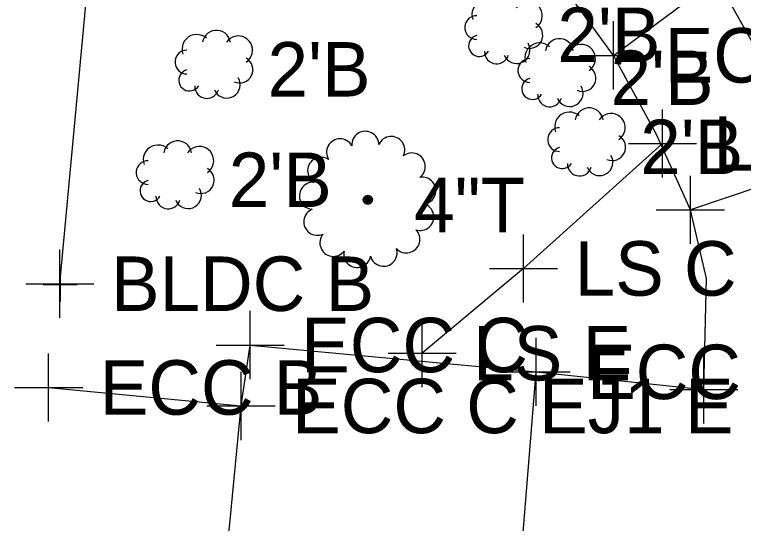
# Model space of a CAD drawing. Extents: x 1363693 to 1365209, y 422201 to 424153.
# Drawn here: x 1364190.51 to 1364211.92, y 423234.57 to 423249.52 of the extents above; entities that cross this region are included whole.
import ezdxf

# ---------------------------------------------------------------- set-up
doc = ezdxf.new("R2010")
doc.units = 0
for name, color, linetype in [('BD_X_Building', 7, 'Continuous'), ('PV_X_Driveway', 7, 'Continuous'), ('PV_X_Joint', 7, 'Continuous'), ('SV_X_Random_Point', 7, 'Continuous'), ('SV_X_Shot_Marker', 7, 'Continuous'), ('VG_X_Cells', 7, 'Continuous'), ('VG_X_Flower_Bed', 7, 'Continuous'), ('VG_X_Text', 7, 'Continuous')]:
    doc.layers.add(name, color=color, linetype=linetype)

msp = doc.modelspace()

# ---------------------------------------------------------------- linework, layer by layer
at = {"layer": 'BD_X_Building'}
msp.add_line((1364191.844, 423241.61), (1364195.458, 423280.542), dxfattribs=at)
at = {"layer": 'PV_X_Driveway'}
for points in [[(1364214.676, 423238.319), (1364214.649, 423242.419), (1364214.649, 423242.419), (1364213.986, 423245.007), (1364213.986, 423245.007), (1364212.665, 423247.842), (1364212.665, 423247.842), (1364211.136, 423250.569), (1364211.136, 423250.569), (1364209.62, 423252.557), (1364209.62, 423252.557), (1364206.915, 423255.059), (1364206.915, 423255.059)], [(1364191.514, 423238.562), (1364197.164, 423238.019), (1364197.43, 423239.809), (1364205.826, 423239.021), (1364210.755, 423238.506), (1364210.831, 423241.76), (1364210.831, 423241.76), (1364210.358, 423243.778), (1364210.358, 423243.778), (1364209.352, 423246.011), (1364209.352, 423246.011), (1364208.101, 423248.318), (1364208.101, 423248.318), (1364206.87, 423250.016), (1364206.87, 423250.016), (1364204.712, 423252.159), (1364204.712, 423252.159)]]:
    msp.add_lwpolyline(points, dxfattribs=at)
at = {"layer": 'PV_X_Joint'}
for p, q in [((1364208.101, 423248.318), (1364211.136, 423250.569)), ((1364213.986, 423245.007), (1364210.358, 423243.778)), ((1364205.026, 423229.078), (1364205.826, 423239.021)), ((1364196.388, 423230.001), (1364197.164, 423238.019))]:
    msp.add_line(p, q, dxfattribs=at)
at = {"layer": 'SV_X_Random_Point'}
for p, q in [((1364209.538, 423244.73), (1364209.538, 423246.73)), ((1364208.538, 423245.73), (1364210.538, 423245.73)), ((1364205.459, 423241.059), (1364205.459, 423243.059)), ((1364191.844, 423240.61), (1364191.844, 423242.61)), ((1364204.459, 423242.059), (1364206.459, 423242.059)), ((1364190.844, 423241.61), (1364192.844, 423241.61)), ((1364202.48, 423238.569), (1364202.48, 423240.569)), ((1364201.48, 423239.569), (1364203.48, 423239.569))]:
    msp.add_line(p, q, dxfattribs=at)
at = {"layer": 'SV_X_Shot_Marker'}
for p, q in [((1364208.101, 423247.318), (1364208.101, 423249.318)), ((1364207.101, 423248.318), (1364209.101, 423248.318)), ((1364210.358, 423242.778), (1364210.358, 423244.778)), ((1364209.358, 423243.778), (1364211.358, 423243.778)), ((1364191.849, 423242.087), (1364191.849, 423241.087)), ((1364191.349, 423241.587), (1364192.349, 423241.587)), ((1364191.849, 423241.587), (1364191.849, 423241.587)), ((1364197.43, 423238.809), (1364197.43, 423240.809)), ((1364205.826, 423238.021), (1364205.826, 423240.021)), ((1364196.43, 423239.809), (1364198.43, 423239.809)), ((1364191.514, 423237.562), (1364191.514, 423239.562)), ((1364210.755, 423237.506), (1364210.755, 423239.506)), ((1364197.164, 423237.019), (1364197.164, 423239.019)), ((1364204.826, 423239.021), (1364206.826, 423239.021)), ((1364190.514, 423238.562), (1364192.514, 423238.562)), ((1364209.755, 423238.506), (1364211.755, 423238.506)), ((1364196.164, 423238.019), (1364198.164, 423238.019))]:
    msp.add_line(p, q, dxfattribs=at)
at = {"layer": 'VG_X_Cells'}
for points in [[(1364204.663, 423249.832), (1364204.598, 423249.881), (1364204.525, 423249.916), (1364204.446, 423249.938), (1364204.364, 423249.944), (1364204.283, 423249.934), (1364204.205, 423249.91), (1364204.134, 423249.871), (1364204.07, 423249.82), (1364204.018, 423249.757), (1364203.978, 423249.686), (1364203.952, 423249.609), (1364203.942, 423249.528), (1364203.947, 423249.446), (1364203.967, 423249.367)], [(1364205.824, 423249.135), (1364205.885, 423249.184), (1364205.935, 423249.243), (1364205.974, 423249.311), (1364205.999, 423249.385), (1364206.01, 423249.461), (1364206.007, 423249.539), (1364205.989, 423249.615), (1364205.958, 423249.686), (1364205.914, 423249.751), (1364205.859, 423249.806), (1364205.795, 423249.849), (1364205.724, 423249.881), (1364205.648, 423249.898), (1364205.57, 423249.901), (1364205.493, 423249.89), (1364205.42, 423249.865), (1364205.352, 423249.826), (1364205.293, 423249.776), (1364205.244, 423249.716)], [(1364204.083, 423249.483), (1364204.019, 423249.477), (1364203.957, 423249.46), (1364203.899, 423249.431), (1364203.848, 423249.392), (1364203.805, 423249.345), (1364203.771, 423249.29), (1364203.748, 423249.23), (1364203.736, 423249.167), (1364203.736, 423249.103), (1364203.748, 423249.04), (1364203.771, 423248.98), (1364203.805, 423248.925), (1364203.848, 423248.878), (1364203.899, 423248.839), (1364203.957, 423248.81), (1364204.019, 423248.793), (1364204.083, 423248.787)], [(1364205.476, 423248.554), (1364205.546, 423248.531), (1364205.62, 423248.521), (1364205.694, 423248.526), (1364205.766, 423248.544), (1364205.833, 423248.576), (1364205.892, 423248.62), (1364205.943, 423248.674), (1364205.982, 423248.737), (1364206.009, 423248.806), (1364206.022, 423248.879), (1364206.021, 423248.953), (1364206.006, 423249.026), (1364205.978, 423249.094), (1364205.937, 423249.156), (1364205.885, 423249.209), (1364205.824, 423249.251)], [(1364196.152, 423248.818), (1364196.087, 423248.867), (1364196.014, 423248.902), (1364195.935, 423248.924), (1364195.853, 423248.93), (1364195.772, 423248.92), (1364195.694, 423248.896), (1364195.623, 423248.857), (1364195.559, 423248.806), (1364195.507, 423248.743), (1364195.467, 423248.672), (1364195.441, 423248.595), (1364195.431, 423248.514), (1364195.436, 423248.432), (1364195.456, 423248.353)], [(1364196.849, 423248.702), (1364196.83, 423248.777), (1364196.798, 423248.848), (1364196.753, 423248.912), (1364196.696, 423248.966), (1364196.631, 423249.008), (1364196.558, 423249.037), (1364196.482, 423249.052), (1364196.403, 423249.052), (1364196.327, 423249.037), (1364196.254, 423249.008), (1364196.189, 423248.966), (1364196.132, 423248.912), (1364196.087, 423248.848), (1364196.054, 423248.777), (1364196.036, 423248.702)], [(1364197.313, 423248.121), (1364197.374, 423248.17), (1364197.424, 423248.229), (1364197.463, 423248.297), (1364197.488, 423248.371), (1364197.499, 423248.447), (1364197.496, 423248.525), (1364197.478, 423248.601), (1364197.447, 423248.672), (1364197.403, 423248.737), (1364197.348, 423248.792), (1364197.284, 423248.835), (1364197.213, 423248.867), (1364197.137, 423248.884), (1364197.059, 423248.887), (1364196.982, 423248.876), (1364196.909, 423248.851), (1364196.841, 423248.812), (1364196.782, 423248.762), (1364196.733, 423248.702)], [(1364204.083, 423248.903), (1364204.025, 423248.882), (1364203.972, 423248.85), (1364203.927, 423248.808), (1364203.891, 423248.758), (1364203.865, 423248.703), (1364203.85, 423248.643), (1364203.848, 423248.582), (1364203.857, 423248.521), (1364203.878, 423248.463), (1364203.91, 423248.411), (1364203.952, 423248.365), (1364204.001, 423248.329), (1364204.057, 423248.303), (1364204.117, 423248.288), (1364204.178, 423248.285), (1364204.239, 423248.295), (1364204.297, 423248.316), (1364204.349, 423248.347), (1364204.395, 423248.389), (1364204.431, 423248.438)], [(1364206.92, 423248.454), (1364206.901, 423248.529), (1364206.869, 423248.6), (1364206.824, 423248.664), (1364206.767, 423248.718), (1364206.702, 423248.76), (1364206.629, 423248.789), (1364206.553, 423248.804), (1364206.474, 423248.804), (1364206.398, 423248.789), (1364206.325, 423248.76), (1364206.26, 423248.718), (1364206.203, 423248.664), (1364206.158, 423248.6), (1364206.125, 423248.529), (1364206.107, 423248.454)], [(1364204.895, 423248.322), (1364204.93, 423248.255), (1364204.978, 423248.195), (1364205.035, 423248.146), (1364205.102, 423248.109), (1364205.174, 423248.086), (1364205.249, 423248.077), (1364205.325, 423248.082), (1364205.398, 423248.103), (1364205.466, 423248.136), (1364205.526, 423248.183), (1364205.576, 423248.24), (1364205.614, 423248.306), (1364205.639, 423248.378), (1364205.649, 423248.453), (1364205.644, 423248.529), (1364205.625, 423248.602), (1364205.592, 423248.671)], [(1364206.223, 423248.57), (1364206.158, 423248.619), (1364206.085, 423248.654), (1364206.006, 423248.676), (1364205.924, 423248.682), (1364205.843, 423248.672), (1364205.765, 423248.648), (1364205.694, 423248.609), (1364205.63, 423248.558), (1364205.578, 423248.495), (1364205.538, 423248.424), (1364205.512, 423248.347), (1364205.502, 423248.266), (1364205.507, 423248.184), (1364205.527, 423248.105)], [(1364207.384, 423247.873), (1364207.445, 423247.922), (1364207.495, 423247.981), (1364207.534, 423248.049), (1364207.559, 423248.123), (1364207.57, 423248.199), (1364207.567, 423248.277), (1364207.549, 423248.353), (1364207.518, 423248.424), (1364207.474, 423248.489), (1364207.419, 423248.544), (1364207.355, 423248.587), (1364207.284, 423248.619), (1364207.208, 423248.636), (1364207.13, 423248.639), (1364207.053, 423248.628), (1364206.98, 423248.603), (1364206.912, 423248.564), (1364206.853, 423248.514), (1364206.804, 423248.454)], [(1364195.572, 423248.469), (1364195.508, 423248.463), (1364195.446, 423248.446), (1364195.388, 423248.417), (1364195.337, 423248.378), (1364195.294, 423248.331), (1364195.26, 423248.276), (1364195.237, 423248.216), (1364195.225, 423248.153), (1364195.225, 423248.089), (1364195.237, 423248.026), (1364195.26, 423247.966), (1364195.294, 423247.911), (1364195.337, 423247.864), (1364195.388, 423247.825), (1364195.446, 423247.796), (1364195.508, 423247.779), (1364195.572, 423247.773)], [(1364204.315, 423248.438), (1364204.319, 423248.37), (1364204.336, 423248.304), (1364204.365, 423248.242), (1364204.405, 423248.186), (1364204.456, 423248.14), (1364204.514, 423248.104), (1364204.578, 423248.08), (1364204.646, 423248.069), (1364204.715, 423248.071), (1364204.781, 423248.086), (1364204.844, 423248.113), (1364204.9, 423248.152), (1364204.948, 423248.201), (1364204.986, 423248.259), (1364205.012, 423248.322)], [(1364196.965, 423247.54), (1364197.035, 423247.517), (1364197.109, 423247.507), (1364197.183, 423247.512), (1364197.255, 423247.53), (1364197.322, 423247.562), (1364197.381, 423247.606), (1364197.432, 423247.66), (1364197.471, 423247.723), (1364197.498, 423247.792), (1364197.511, 423247.865), (1364197.51, 423247.939), (1364197.495, 423248.012), (1364197.467, 423248.08), (1364197.426, 423248.142), (1364197.374, 423248.195), (1364197.313, 423248.237)], [(1364205.643, 423248.221), (1364205.579, 423248.215), (1364205.517, 423248.198), (1364205.459, 423248.169), (1364205.408, 423248.13), (1364205.365, 423248.083), (1364205.331, 423248.028), (1364205.308, 423247.968), (1364205.296, 423247.905), (1364205.296, 423247.841), (1364205.308, 423247.778), (1364205.331, 423247.718), (1364205.365, 423247.663), (1364205.408, 423247.616), (1364205.459, 423247.577), (1364205.517, 423247.548), (1364205.579, 423247.531), (1364205.643, 423247.525)], [(1364195.572, 423247.889), (1364195.514, 423247.868), (1364195.461, 423247.836), (1364195.416, 423247.794), (1364195.38, 423247.744), (1364195.354, 423247.689), (1364195.339, 423247.629), (1364195.337, 423247.568), (1364195.346, 423247.507), (1364195.367, 423247.449), (1364195.399, 423247.397), (1364195.441, 423247.351), (1364195.49, 423247.315), (1364195.546, 423247.289), (1364195.606, 423247.274), (1364195.667, 423247.271), (1364195.728, 423247.281), (1364195.786, 423247.302), (1364195.838, 423247.333), (1364195.884, 423247.375), (1364195.92, 423247.424)], [(1364207.036, 423247.292), (1364207.106, 423247.269), (1364207.18, 423247.259), (1364207.254, 423247.264), (1364207.326, 423247.282), (1364207.393, 423247.314), (1364207.452, 423247.358), (1364207.503, 423247.412), (1364207.542, 423247.475), (1364207.569, 423247.544), (1364207.582, 423247.617), (1364207.581, 423247.691), (1364207.566, 423247.764), (1364207.538, 423247.832), (1364207.497, 423247.894), (1364207.445, 423247.947), (1364207.384, 423247.989)], [(1364196.384, 423247.308), (1364196.419, 423247.241), (1364196.467, 423247.181), (1364196.524, 423247.132), (1364196.591, 423247.095), (1364196.663, 423247.072), (1364196.738, 423247.063), (1364196.814, 423247.068), (1364196.887, 423247.089), (1364196.955, 423247.122), (1364197.015, 423247.169), (1364197.065, 423247.226), (1364197.103, 423247.292), (1364197.128, 423247.364), (1364197.138, 423247.439), (1364197.133, 423247.515), (1364197.114, 423247.588), (1364197.081, 423247.657)], [(1364205.643, 423247.641), (1364205.585, 423247.62), (1364205.532, 423247.588), (1364205.487, 423247.546), (1364205.451, 423247.496), (1364205.425, 423247.441), (1364205.41, 423247.381), (1364205.408, 423247.32), (1364205.417, 423247.259), (1364205.438, 423247.201), (1364205.47, 423247.149), (1364205.512, 423247.103), (1364205.561, 423247.067), (1364205.617, 423247.041), (1364205.677, 423247.026), (1364205.738, 423247.023), (1364205.799, 423247.033), (1364205.857, 423247.054), (1364205.909, 423247.085), (1364205.955, 423247.127), (1364205.991, 423247.176)], [(1364195.804, 423247.424), (1364195.808, 423247.356), (1364195.825, 423247.29), (1364195.854, 423247.228), (1364195.894, 423247.172), (1364195.945, 423247.126), (1364196.003, 423247.09), (1364196.067, 423247.066), (1364196.135, 423247.055), (1364196.204, 423247.057), (1364196.27, 423247.072), (1364196.333, 423247.099), (1364196.389, 423247.138), (1364196.437, 423247.187), (1364196.475, 423247.245), (1364196.501, 423247.308)], [(1364206.455, 423247.06), (1364206.49, 423246.993), (1364206.538, 423246.933), (1364206.595, 423246.884), (1364206.662, 423246.847), (1364206.734, 423246.824), (1364206.809, 423246.815), (1364206.885, 423246.82), (1364206.958, 423246.841), (1364207.026, 423246.874), (1364207.086, 423246.921), (1364207.136, 423246.978), (1364207.174, 423247.044), (1364207.199, 423247.116), (1364207.209, 423247.191), (1364207.204, 423247.267), (1364207.185, 423247.34), (1364207.152, 423247.409)], [(1364205.875, 423247.176), (1364205.879, 423247.108), (1364205.896, 423247.042), (1364205.925, 423246.98), (1364205.965, 423246.924), (1364206.016, 423246.878), (1364206.074, 423246.842), (1364206.138, 423246.818), (1364206.206, 423246.807), (1364206.275, 423246.809), (1364206.341, 423246.824), (1364206.404, 423246.851), (1364206.46, 423246.89), (1364206.508, 423246.939), (1364206.546, 423246.997), (1364206.572, 423247.06)], [(1364207.096, 423246.539), (1364207.031, 423246.588), (1364206.958, 423246.623), (1364206.879, 423246.645), (1364206.797, 423246.651), (1364206.716, 423246.641), (1364206.638, 423246.617), (1364206.567, 423246.578), (1364206.503, 423246.527), (1364206.451, 423246.464), (1364206.411, 423246.393), (1364206.385, 423246.316), (1364206.375, 423246.235), (1364206.38, 423246.153), (1364206.4, 423246.074)], [(1364207.793, 423246.423), (1364207.774, 423246.498), (1364207.742, 423246.569), (1364207.697, 423246.633), (1364207.64, 423246.687), (1364207.575, 423246.729), (1364207.502, 423246.758), (1364207.426, 423246.773), (1364207.347, 423246.773), (1364207.271, 423246.758), (1364207.198, 423246.729), (1364207.133, 423246.687), (1364207.076, 423246.633), (1364207.031, 423246.569), (1364206.998, 423246.498), (1364206.98, 423246.423)], [(1364208.257, 423245.842), (1364208.318, 423245.891), (1364208.368, 423245.95), (1364208.407, 423246.018), (1364208.432, 423246.092), (1364208.443, 423246.168), (1364208.44, 423246.246), (1364208.422, 423246.322), (1364208.391, 423246.393), (1364208.347, 423246.458), (1364208.292, 423246.513), (1364208.228, 423246.556), (1364208.157, 423246.588), (1364208.081, 423246.605), (1364208.003, 423246.608), (1364207.926, 423246.597), (1364207.853, 423246.572), (1364207.785, 423246.533), (1364207.726, 423246.483), (1364207.677, 423246.423)], [(1364206.516, 423246.19), (1364206.452, 423246.184), (1364206.39, 423246.167), (1364206.332, 423246.138), (1364206.281, 423246.099), (1364206.238, 423246.052), (1364206.204, 423245.997), (1364206.181, 423245.937), (1364206.169, 423245.874), (1364206.169, 423245.81), (1364206.181, 423245.747), (1364206.204, 423245.687), (1364206.238, 423245.632), (1364206.281, 423245.585), (1364206.332, 423245.546), (1364206.39, 423245.517), (1364206.452, 423245.5), (1364206.516, 423245.494)], [(1364207.909, 423245.261), (1364207.979, 423245.238), (1364208.053, 423245.228), (1364208.127, 423245.233), (1364208.199, 423245.251), (1364208.266, 423245.283), (1364208.325, 423245.327), (1364208.376, 423245.381), (1364208.415, 423245.444), (1364208.442, 423245.513), (1364208.455, 423245.586), (1364208.454, 423245.66), (1364208.439, 423245.733), (1364208.411, 423245.801), (1364208.37, 423245.863), (1364208.318, 423245.916), (1364208.257, 423245.958)], [(1364195.711, 423245.456), (1364195.692, 423245.531), (1364195.66, 423245.602), (1364195.615, 423245.666), (1364195.558, 423245.72), (1364195.493, 423245.762), (1364195.42, 423245.791), (1364195.344, 423245.806), (1364195.265, 423245.806), (1364195.189, 423245.791), (1364195.116, 423245.762), (1364195.051, 423245.72), (1364194.994, 423245.666), (1364194.949, 423245.602), (1364194.916, 423245.531), (1364194.898, 423245.456)], [(1364195.014, 423245.572), (1364194.949, 423245.621), (1364194.876, 423245.656), (1364194.797, 423245.678), (1364194.715, 423245.684), (1364194.634, 423245.674), (1364194.556, 423245.65), (1364194.485, 423245.611), (1364194.421, 423245.56), (1364194.369, 423245.497), (1364194.329, 423245.426), (1364194.303, 423245.349), (1364194.293, 423245.268), (1364194.298, 423245.186), (1364194.318, 423245.107)], [(1364196.175, 423244.875), (1364196.236, 423244.924), (1364196.286, 423244.983), (1364196.325, 423245.051), (1364196.35, 423245.125), (1364196.361, 423245.201), (1364196.358, 423245.279), (1364196.34, 423245.355), (1364196.309, 423245.426), (1364196.265, 423245.491), (1364196.21, 423245.546), (1364196.146, 423245.589), (1364196.075, 423245.621), (1364195.999, 423245.638), (1364195.921, 423245.641), (1364195.844, 423245.63), (1364195.771, 423245.605), (1364195.703, 423245.566), (1364195.644, 423245.516), (1364195.595, 423245.456)], [(1364206.516, 423245.61), (1364206.458, 423245.589), (1364206.405, 423245.557), (1364206.36, 423245.515), (1364206.324, 423245.465), (1364206.298, 423245.41), (1364206.283, 423245.35), (1364206.281, 423245.289), (1364206.29, 423245.228), (1364206.311, 423245.17), (1364206.343, 423245.118), (1364206.385, 423245.072), (1364206.434, 423245.036), (1364206.49, 423245.01), (1364206.55, 423244.995), (1364206.611, 423244.992), (1364206.672, 423245.002), (1364206.73, 423245.023), (1364206.782, 423245.054), (1364206.828, 423245.096), (1364206.864, 423245.145)], [(1364207.328, 423245.029), (1364207.363, 423244.962), (1364207.411, 423244.902), (1364207.468, 423244.853), (1364207.535, 423244.816), (1364207.607, 423244.793), (1364207.682, 423244.784), (1364207.758, 423244.789), (1364207.831, 423244.81), (1364207.899, 423244.843), (1364207.959, 423244.89), (1364208.009, 423244.947), (1364208.047, 423245.013), (1364208.072, 423245.085), (1364208.082, 423245.16), (1364208.077, 423245.236), (1364208.058, 423245.309), (1364208.025, 423245.378)], [(1364194.434, 423245.223), (1364194.37, 423245.217), (1364194.308, 423245.2), (1364194.25, 423245.171), (1364194.199, 423245.132), (1364194.156, 423245.085), (1364194.122, 423245.03), (1364194.099, 423244.97), (1364194.087, 423244.907), (1364194.087, 423244.843), (1364194.099, 423244.78), (1364194.122, 423244.72), (1364194.156, 423244.665), (1364194.199, 423244.618), (1364194.25, 423244.579), (1364194.308, 423244.55), (1364194.37, 423244.533), (1364194.434, 423244.527)], [(1364206.748, 423245.145), (1364206.752, 423245.077), (1364206.769, 423245.011), (1364206.798, 423244.949), (1364206.838, 423244.893), (1364206.889, 423244.847), (1364206.947, 423244.811), (1364207.011, 423244.787), (1364207.079, 423244.776), (1364207.148, 423244.778), (1364207.214, 423244.793), (1364207.277, 423244.82), (1364207.333, 423244.859), (1364207.381, 423244.908), (1364207.419, 423244.966), (1364207.445, 423245.029)], [(1364195.827, 423244.294), (1364195.897, 423244.271), (1364195.971, 423244.261), (1364196.045, 423244.266), (1364196.117, 423244.284), (1364196.184, 423244.316), (1364196.243, 423244.36), (1364196.294, 423244.414), (1364196.333, 423244.477), (1364196.36, 423244.546), (1364196.373, 423244.619), (1364196.372, 423244.693), (1364196.357, 423244.766), (1364196.329, 423244.834), (1364196.288, 423244.896), (1364196.236, 423244.949), (1364196.175, 423244.991)], [(1364194.434, 423244.643), (1364194.376, 423244.622), (1364194.323, 423244.59), (1364194.278, 423244.548), (1364194.242, 423244.498), (1364194.216, 423244.443), (1364194.201, 423244.383), (1364194.199, 423244.322), (1364194.208, 423244.261), (1364194.229, 423244.203), (1364194.261, 423244.151), (1364194.303, 423244.105), (1364194.352, 423244.069), (1364194.408, 423244.043), (1364194.468, 423244.028), (1364194.529, 423244.025), (1364194.59, 423244.035), (1364194.648, 423244.056), (1364194.7, 423244.087), (1364194.746, 423244.129), (1364194.782, 423244.178)], [(1364195.246, 423244.062), (1364195.281, 423243.995), (1364195.329, 423243.935), (1364195.386, 423243.886), (1364195.453, 423243.849), (1364195.525, 423243.826), (1364195.6, 423243.817), (1364195.676, 423243.822), (1364195.749, 423243.843), (1364195.817, 423243.876), (1364195.877, 423243.923), (1364195.927, 423243.98), (1364195.965, 423244.046), (1364195.99, 423244.118), (1364196, 423244.193), (1364195.995, 423244.269), (1364195.976, 423244.342), (1364195.943, 423244.411)], [(1364194.666, 423244.178), (1364194.67, 423244.11), (1364194.687, 423244.044), (1364194.716, 423243.982), (1364194.756, 423243.926), (1364194.807, 423243.88), (1364194.865, 423243.844), (1364194.929, 423243.82), (1364194.997, 423243.809), (1364195.066, 423243.811), (1364195.132, 423243.826), (1364195.195, 423243.853), (1364195.251, 423243.892), (1364195.299, 423243.941), (1364195.337, 423243.999), (1364195.363, 423244.062)]]:
    msp.add_lwpolyline(points, dxfattribs=at)
for points in [[(1364200.771, 423244.141), (1364200.89, 423244.072), (1364200.89, 423244.072), (1364200.753, 423244.072)], [(1364200.753, 423244.072), (1364200.89, 423244.072), (1364200.89, 423244.072), (1364200.771, 423244.003)], [(1364200.821, 423244.191), (1364200.89, 423244.072), (1364200.89, 423244.072), (1364200.771, 423244.141)], [(1364200.771, 423244.003), (1364200.89, 423244.072), (1364200.89, 423244.072), (1364200.821, 423243.953)], [(1364200.89, 423244.209), (1364200.89, 423244.072), (1364200.89, 423244.072), (1364200.821, 423244.191)], [(1364200.821, 423243.953), (1364200.89, 423244.072), (1364200.89, 423244.072), (1364200.89, 423243.935)], [(1364200.959, 423244.191), (1364200.89, 423244.072), (1364200.89, 423244.072), (1364200.89, 423244.209)], [(1364201.009, 423244.141), (1364200.89, 423244.072), (1364200.89, 423244.072), (1364200.959, 423244.191)], [(1364201.027, 423244.072), (1364200.89, 423244.072), (1364200.89, 423244.072), (1364201.009, 423244.141)], [(1364200.89, 423243.935), (1364200.89, 423244.072), (1364200.89, 423244.072), (1364200.959, 423243.953)], [(1364200.959, 423243.953), (1364200.89, 423244.072), (1364200.89, 423244.072), (1364201.009, 423244.003)], [(1364201.009, 423244.003), (1364200.89, 423244.072), (1364200.89, 423244.072), (1364201.027, 423244.072)]]:
    msp.add_lwpolyline(points, close=True, dxfattribs=at)
for centre, start, end in [((1364200.814, 423245.69), 1.241, 184.1237), ((1364201.575, 423245.54), 333.5487, 156.4314), ((1364200.071, 423245.469), 28.9333, 211.816), ((1364199.516, 423244.929), 56.6256, 239.5083), ((1364202.178, 423245.053), 305.8564, 128.7391), ((1364202.487, 423244.342), 278.1641, 101.0468), ((1364199.275, 423244.192), 84.3179, 267.2006), ((1364199.404, 423243.428), 112.0103, 294.8929), ((1364202.429, 423243.569), 250.4718, 73.3545), ((1364202.019, 423242.911), 222.7795, 45.6622), ((1364199.874, 423242.811), 139.7026, 322.5852), ((1364200.576, 423242.483), 167.3949, 350.2776), ((1364201.351, 423242.52), 195.0872, 17.9699)]:
    msp.add_arc(centre, 0.397, start, end, dxfattribs=at)
at = {"layer": 'VG_X_Flower_Bed'}
for p, q in [((1364209.538, 423245.73), (1364205.459, 423242.059)), ((1364205.459, 423242.059), (1364202.48, 423239.569))]:
    msp.add_line(p, q, dxfattribs=at)

# ---------------------------------------------------------------- texts
at = {"layer": 'SV_X_Random_Point'}
for s, p in [('LS B', (1364211.038, 423244.93)), ('LS C', (1364206.959, 423241.259)), ('BLDC B', (1364193.344, 423240.81)), ('LS E', (1364203.98, 423238.769))]:
    msp.add_text(s, height=1.6, dxfattribs=at).set_placement(p)
at = {"layer": 'SV_X_Shot_Marker'}
for s, p in [('ECC OC EJ B', (1364209.601, 423247.518)), ('ECC C', (1364198.93, 423239.009)), ('ECC C EJ E', (1364207.326, 423238.221)), ('ECC B', (1364193.014, 423237.762)), ('ECC C EJ1 E', (1364198.664, 423237.219))]:
    msp.add_text(s, height=1.6, dxfattribs=at).set_placement(p)
at = {"layer": 'VG_X_Text'}
for s, p in [("2'B", (1364206.453, 423248.122)), ("2'B", (1364197.942, 423247.108)), ("2'B", (1364208.013, 423246.86)), ("2'B", (1364208.886, 423244.829)), ("2'B", (1364196.804, 423243.862)), ('4"T', (1364202.247, 423243.12))]:
    msp.add_text(s, height=1.6, dxfattribs=at).set_placement(p)

doc.saveas('drawing.dxf')
